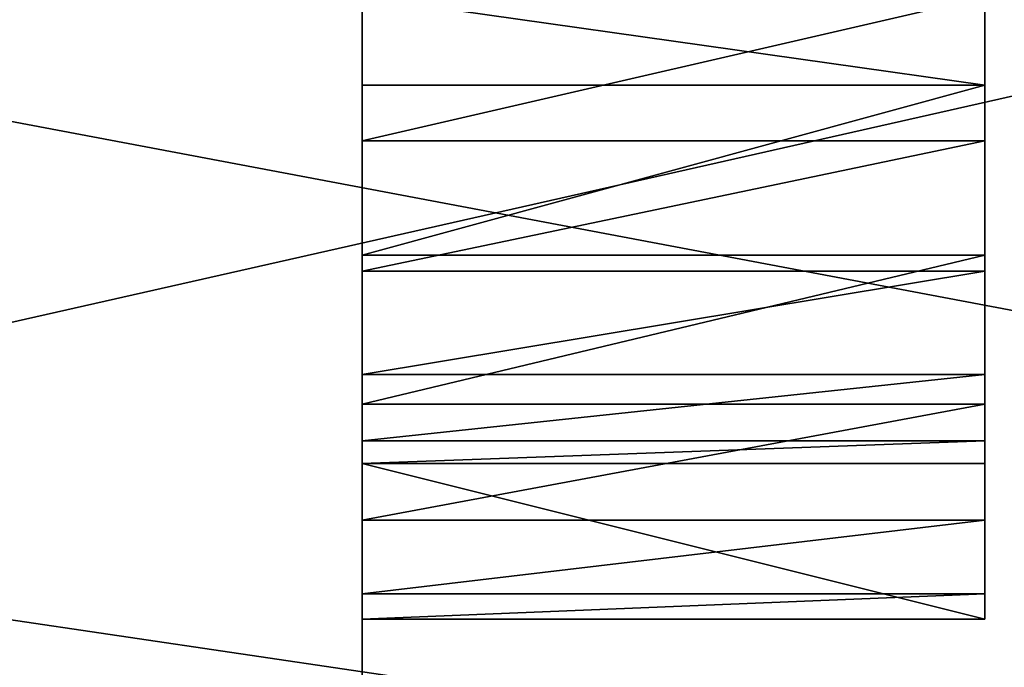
# Model space of a CAD drawing. Header units: millimetres. Extents: x 237 to 401, y 0 to 141.
# Tile 518 of 656: x 324.75 to 327.91, y 129.65 to 131.73. Entities that reach past the tile are written whole.
import ezdxf

# ---------------------------------------------------------------- set-up
doc = ezdxf.new("R2010")
doc.units = ezdxf.units.MM
doc.header["$LTSCALE"] = 25.4
doc.layers.get('0').update_dxf_attribs({"true_color": 0xff5454})

# ---------------------------------------------------------------- blocks, each defined once
blk = doc.blocks.new('VELERO-I-8042-8043.STL')
at = {"color": 250, "true_color": 0x282828}
for p, q in [((89.8459, 50.1828, 10.5865), (89.8459, 51.1016, 12.904)), ((89.8459, 51.1016, 12.904), (89.8459, 49.665, 10.823)), ((89.8459, 50.1828, 10.5865), (89.8459, 51.1016, 12.904)), ((89.8459, 50.6131, 10.2137), (89.8459, 51.1016, 12.904)), ((89.8459, 50.9208, 9.7348), (89.8459, 51.1016, 12.904)), ((89.8459, 50.6131, 10.2137), (89.8459, 51.1016, 12.904)), ((89.8459, 50.9208, 9.7348), (89.8459, 51.1016, 12.904)), ((89.8459, 51.0812, 9.1886), (89.8459, 51.1016, 12.904)), ((89.8459, 51.0812, 9.1886), (89.8459, 51.1016, 12.904)), ((89.8459, 51.0812, 9.1886), (89.8459, 51.1016, 8.904)), ((89.8459, 51.1016, 8.904), (89.8459, 51.1016, 12.904)), ((89.8459, 46.1016, 10.904), (89.8459, 51.1016, 12.904)), ((89.8459, 46.1016, 10.904), (89.8459, 51.1016, 12.904)), ((89.8459, 49.1016, 10.904), (89.8459, 51.1016, 12.904)), ((89.8459, 49.1016, 10.904), (89.8459, 51.1016, 12.904)), ((89.8459, 51.1016, 12.904), (89.8459, 49.665, 10.823)), ((89.8459, 51.1016, 8.904), (89.8459, 51.1016, 12.904)), ((89.8459, 51.1016, 8.904), (91.8459, 51.0812, 9.1886)), ((89.8459, 51.0812, 9.1886), (89.8459, 51.1016, 8.904)), ((89.8459, 51.1016, 8.904), (91.8459, 51.0812, 9.1886)), ((89.8459, 50.9208, 9.7348), (89.8459, 51.0812, 9.1886)), ((89.8459, 51.0812, 9.1886), (91.8459, 51.0812, 9.1886)), ((89.8459, 51.0812, 9.1886), (91.8459, 51.0812, 9.1886)), ((89.8459, 50.9208, 9.7348), (89.8459, 51.0812, 9.1886)), ((89.8459, 50.9208, 9.7348), (91.8459, 51.0812, 9.1886)), ((89.8459, 50.9208, 9.7348), (91.8459, 51.0812, 9.1886)), ((91.8459, 51.0812, 9.1886), (91.8459, 51.0812, 8.6194)), ((91.8459, 50.9208, 9.7348), (91.8459, 51.0812, 9.1886)), ((91.8459, 50.6016, 8.904), (91.8459, 51.0812, 9.1886)), ((91.8459, 51.0812, 9.1886), (91.8459, 50.5282, 9.3675)), ((91.8459, 51.0812, 9.1886), (91.8459, 50.5282, 9.3675)), ((91.8459, 50.9208, 9.7348), (91.8459, 51.0812, 9.1886)), ((91.8459, 51.0812, 9.1886), (91.8459, 51.0812, 8.6194)), ((91.8459, 50.6016, 8.904), (91.8459, 51.0812, 9.1886)), ((89.8459, 50.6131, 10.2137), (89.8459, 50.9208, 9.7348)), ((89.8459, 50.9208, 9.7348), (91.8459, 50.9208, 9.7348)), ((89.8459, 50.9208, 9.7348), (91.8459, 50.9208, 9.7348)), ((89.8459, 50.6131, 10.2137), (89.8459, 50.9208, 9.7348)), ((89.8459, 50.6131, 10.2137), (91.8459, 50.9208, 9.7348)), ((89.8459, 50.6131, 10.2137), (91.8459, 50.9208, 9.7348)), ((91.8459, 50.6131, 10.2137), (91.8459, 50.9208, 9.7348)), ((91.8459, 50.9208, 9.7348), (91.8459, 50.5282, 9.3675)), ((91.8459, 50.9208, 9.7348), (91.8459, 50.5282, 9.3675)), ((91.8459, 50.9208, 9.7348), (91.8459, 50.3151, 9.7857)), ((91.8459, 50.9208, 9.7348), (91.8459, 50.3151, 9.7857)), ((91.8459, 50.6131, 10.2137), (91.8459, 50.9208, 9.7348)), ((89.8459, 50.1828, 10.5865), (89.8459, 50.6131, 10.2137)), ((89.8459, 50.6131, 10.2137), (91.8459, 50.6131, 10.2137)), ((89.8459, 50.6131, 10.2137), (91.8459, 50.6131, 10.2137)), ((89.8459, 50.1828, 10.5865), (89.8459, 50.6131, 10.2137)), ((89.8459, 50.1828, 10.5865), (91.8459, 50.6131, 10.2137)), ((89.8459, 50.1828, 10.5865), (91.8459, 50.6131, 10.2137)), ((89.8459, 50.6016, 8.904), (89.8459, 50.5282, 9.3675)), ((89.8459, 50.5282, 9.3675), (91.8459, 50.6016, 8.904)), ((89.8459, 50.5282, 9.3675), (91.8459, 50.6016, 8.904)), ((89.8459, 50.6016, 8.904), (89.8459, 50.5282, 9.3675)), ((91.8459, 50.1828, 10.5865), (91.8459, 50.6131, 10.2137)), ((91.8459, 50.6131, 10.2137), (91.8459, 50.3151, 9.7857)), ((91.8459, 50.6131, 10.2137), (91.8459, 50.3151, 9.7857)), ((91.8459, 50.6131, 10.2137), (91.8459, 49.9832, 10.1175)), ((91.8459, 50.6131, 10.2137), (91.8459, 49.9832, 10.1175)), ((91.8459, 50.1828, 10.5865), (91.8459, 50.6131, 10.2137)), ((91.8459, 50.6016, 8.904), (91.8459, 50.5282, 9.3675)), ((91.8459, 50.6016, 8.904), (91.8459, 50.5282, 9.3675)), ((89.8459, 50.5282, 9.3675), (89.8459, 49.1016, 7.404)), ((89.8459, 50.5282, 9.3675), (89.8459, 49.1016, 7.404)), ((89.8459, 50.5282, 9.3675), (89.8459, 50.3151, 9.7857)), ((89.8459, 50.3151, 9.7857), (91.8459, 50.5282, 9.3675)), ((89.8459, 50.3151, 9.7857), (91.8459, 50.5282, 9.3675)), ((89.8459, 50.5282, 9.3675), (89.8459, 50.3151, 9.7857)), ((89.8459, 50.5282, 9.3675), (91.8459, 50.5282, 9.3675)), ((89.8459, 50.5282, 9.3675), (91.8459, 50.5282, 9.3675)), ((91.8459, 50.5282, 9.3675), (91.8459, 50.3151, 9.7857)), ((91.8459, 50.5282, 9.3675), (91.8459, 50.3151, 9.7857)), ((89.8459, 50.3151, 9.7857), (89.8459, 49.1016, 7.404)), ((89.8459, 50.3151, 9.7857), (89.8459, 49.9832, 10.1175)), ((89.8459, 50.3151, 9.7857), (89.8459, 49.1016, 7.404)), ((89.8459, 49.9832, 10.1175), (91.8459, 50.3151, 9.7857)), ((89.8459, 49.9832, 10.1175), (91.8459, 50.3151, 9.7857)), ((89.8459, 50.3151, 9.7857), (89.8459, 49.9832, 10.1175)), ((89.8459, 50.3151, 9.7857), (91.8459, 50.3151, 9.7857)), ((89.8459, 50.3151, 9.7857), (91.8459, 50.3151, 9.7857)), ((91.8459, 50.3151, 9.7857), (91.8459, 49.9832, 10.1175)), ((91.8459, 50.3151, 9.7857), (91.8459, 49.9832, 10.1175)), ((89.8459, 49.665, 10.823), (89.8459, 50.1828, 10.5865)), ((89.8459, 50.1828, 10.5865), (91.8459, 50.1828, 10.5865)), ((89.8459, 50.1828, 10.5865), (91.8459, 50.1828, 10.5865)), ((89.8459, 49.665, 10.823), (89.8459, 50.1828, 10.5865)), ((89.8459, 49.665, 10.823), (91.8459, 50.1828, 10.5865)), ((89.8459, 49.665, 10.823), (91.8459, 50.1828, 10.5865)), ((91.8459, 49.665, 10.823), (91.8459, 50.1828, 10.5865)), ((91.8459, 50.1828, 10.5865), (91.8459, 49.9832, 10.1175)), ((91.8459, 50.1828, 10.5865), (91.8459, 49.9832, 10.1175)), ((91.8459, 50.1828, 10.5865), (91.8459, 49.5651, 10.3306)), ((91.8459, 50.1828, 10.5865), (91.8459, 49.5651, 10.3306)), ((91.8459, 49.665, 10.823), (91.8459, 50.1828, 10.5865)), ((89.8459, 49.9832, 10.1175), (89.8459, 49.1016, 7.404)), ((89.8459, 49.9832, 10.1175), (89.8459, 49.1016, 7.404)), ((89.8459, 49.9832, 10.1175), (89.8459, 49.5651, 10.3306)), ((89.8459, 49.5651, 10.3306), (91.8459, 49.9832, 10.1175)), ((89.8459, 49.5651, 10.3306), (91.8459, 49.9832, 10.1175)), ((89.8459, 49.9832, 10.1175), (89.8459, 49.5651, 10.3306)), ((89.8459, 49.9832, 10.1175), (91.8459, 49.9832, 10.1175)), ((89.8459, 49.9832, 10.1175), (91.8459, 49.9832, 10.1175)), ((91.8459, 49.9832, 10.1175), (91.8459, 49.5651, 10.3306)), ((91.8459, 49.9832, 10.1175), (91.8459, 49.5651, 10.3306)), ((89.8459, 49.1016, 10.904), (89.8459, 49.665, 10.823)), ((89.8459, 49.665, 10.823), (91.8459, 49.665, 10.823)), ((89.8459, 49.665, 10.823), (91.8459, 49.665, 10.823)), ((89.8459, 49.1016, 10.904), (89.8459, 49.665, 10.823)), ((89.8459, 49.1016, 10.904), (91.8459, 49.665, 10.823)), ((89.8459, 49.1016, 10.904), (91.8459, 49.665, 10.823)), ((91.8459, 49.1016, 10.904), (91.8459, 49.665, 10.823)), ((91.8459, 49.665, 10.823), (91.8459, 49.5651, 10.3306)), ((91.8459, 49.665, 10.823), (91.8459, 49.5651, 10.3306)), ((91.8459, 49.665, 10.823), (91.8459, 49.1016, 10.404)), ((91.8459, 49.665, 10.823), (91.8459, 49.1016, 10.404)), ((91.8459, 49.1016, 10.904), (91.8459, 49.665, 10.823)), ((89.8459, 49.5651, 10.3306), (89.8459, 49.1016, 7.404)), ((89.8459, 49.5651, 10.3306), (89.8459, 49.1016, 7.404)), ((89.8459, 49.5651, 10.3306), (89.8459, 49.1016, 10.404)), ((89.8459, 49.1016, 10.404), (91.8459, 49.5651, 10.3306)), ((89.8459, 49.1016, 10.404), (91.8459, 49.5651, 10.3306)), ((89.8459, 49.5651, 10.3306), (89.8459, 49.1016, 10.404)), ((89.8459, 49.5651, 10.3306), (91.8459, 49.5651, 10.3306)), ((89.8459, 49.5651, 10.3306), (91.8459, 49.5651, 10.3306)), ((91.8459, 49.5651, 10.3306), (91.8459, 49.1016, 10.404)), ((91.8459, 49.5651, 10.3306), (91.8459, 49.1016, 10.404)), ((89.8459, 49.1016, 7.404), (89.8459, 49.1016, 10.404)), ((89.8459, 49.1016, 10.404), (89.8459, 46.1016, 7.404)), ((89.8459, 49.1016, 10.404), (89.8459, 46.1016, 7.404)), ((89.8459, 49.1016, 10.404), (89.8459, 46.1016, 10.404)), ((89.8459, 46.1016, 10.904), (89.8459, 49.1016, 10.904)), ((89.8459, 49.1016, 7.404), (89.8459, 49.1016, 10.404)), ((91.8459, 49.1016, 10.404), (89.8459, 49.1016, 10.404)), ((91.8459, 49.1016, 10.904), (89.8459, 46.1016, 10.904)), ((91.8459, 49.1016, 10.904), (89.8459, 46.1016, 10.904)), ((91.8459, 49.1016, 10.904), (89.8459, 49.1016, 10.904)), ((89.8459, 46.1016, 10.904), (89.8459, 49.1016, 10.904)), ((91.8459, 46.1016, 10.404), (89.8459, 49.1016, 10.404)), ((91.8459, 49.1016, 10.404), (89.8459, 49.1016, 10.404)), ((91.8459, 46.1016, 10.404), (89.8459, 49.1016, 10.404)), ((89.8459, 49.1016, 10.404), (89.8459, 46.1016, 10.404)), ((91.8459, 49.1016, 10.904), (89.8459, 49.1016, 10.904)), ((91.8459, 46.1016, 10.904), (91.8459, 49.1016, 10.904)), ((91.8459, 49.1016, 10.404), (91.8459, 46.1016, 10.404)), ((91.8459, 49.1016, 10.904), (91.8459, 49.1016, 10.404)), ((91.8459, 49.1016, 10.904), (91.8459, 49.1016, 10.404)), ((91.8459, 49.1016, 10.904), (91.8459, 46.1016, 10.404)), ((91.8459, 49.1016, 10.404), (91.8459, 46.1016, 10.404)), ((91.8459, 49.1016, 10.904), (91.8459, 46.1016, 10.404)), ((91.8459, 46.1016, 10.904), (91.8459, 49.1016, 10.904)), ((89.8459, 46.1016, 7.404), (89.8459, 36.1016, 12.904)), ((89.8459, 36.1016, 12.904), (89.8459, 46.1016, 6.904)), ((89.8459, 36.1016, 12.904), (89.8459, 46.1016, 6.904)), ((89.8459, 46.1016, 10.404), (89.8459, 46.1016, 7.404)), ((89.8459, 46.1016, 10.404), (89.8459, 46.1016, 7.404)), ((89.8459, 46.1016, 10.404), (89.8459, 36.1016, 12.904)), ((89.8459, 46.1016, 7.404), (89.8459, 36.1016, 12.904)), ((89.8459, 46.1016, 10.404), (89.8459, 36.1016, 12.904)), ((89.8459, 46.1016, 10.404), (89.8459, 46.1016, 10.904)), ((89.8459, 46.1016, 10.904), (89.8459, 36.1016, 12.904)), ((89.8459, 46.1016, 10.904), (89.8459, 36.1016, 12.904)), ((89.8459, 46.1016, 10.904), (91.8459, 46.1016, 10.904)), ((91.8459, 46.1016, 10.904), (89.8459, 46.1016, 10.404)), ((89.8459, 46.1016, 10.404), (91.8459, 46.1016, 10.404)), ((91.8459, 46.1016, 10.904), (89.8459, 46.1016, 10.404)), ((89.8459, 46.1016, 10.904), (91.8459, 46.1016, 10.904)), ((89.8459, 46.1016, 10.404), (89.8459, 46.1016, 10.904)), ((89.8459, 46.1016, 10.404), (91.8459, 46.1016, 10.404)), ((91.8459, 46.1016, 10.404), (91.8459, 46.1016, 10.904)), ((91.8459, 46.1016, 10.404), (91.8459, 46.1016, 10.904)), ((89.8459, 36.1016, 12.904), (89.8459, 36.1016, 4.904)), ((89.8459, 36.1016, 12.904), (89.8459, 36.1016, 4.904))]:
    blk.add_line(p, q, dxfattribs=at)
at = {"color": 7, "true_color": 0xffffff}
for p, q in [((86.1605, 31.5169, 10.529), (127.5459, 31.524, 16.6357)), ((86.1605, 31.5169, 10.529), (127.5459, 31.524, 16.6357)), ((86.5959, 31.5169, 8.904), (127.5459, 31.524, 16.6357)), ((86.5959, 31.5169, 8.904), (127.5459, 31.524, 16.6357)), ((86.1605, 30.7169, 10.529), (127.5388, 30.7169, 16.6357)), ((86.1605, 30.7169, 10.529), (127.5388, 30.7169, 16.6357)), ((86.1605, 30.7169, 10.529), (127.5388, 30.7169, 1.1723)), ((86.1605, 30.7169, 10.529), (127.5388, 30.7169, 1.1723))]:
    blk.add_line(p, q, dxfattribs=at)
at = {"color": 250, "true_color": 0x282828}
mesh = blk.add_polyface(dxfattribs=at)
corners = [(89.8459, 51.1016, 12.904), (76.8459, 51.1016, 4.904), (88.4136, 51.1016, 12.904)]
mesh.append_faces([[corners[k] for k in face] for face in [(0, 1, 2)]], dxfattribs={"color": 250})
mesh = blk.add_polyface(dxfattribs=at)
corners = [(89.8459, 51.1016, 12.904), (89.8459, 51.1016, 8.904), (76.8459, 51.1016, 4.904)]
mesh.append_faces([[corners[k] for k in face] for face in [(0, 1, 2)]], dxfattribs={"color": 250})
mesh = blk.add_polyface(dxfattribs=at)
corners = [(89.8459, 51.1016, 12.904), (89.8459, 49.665, 10.823), (89.8459, 50.1828, 10.5865)]
mesh.append_faces([[corners[k] for k in face] for face in [(0, 1, 2)]], dxfattribs={"color": 250})
mesh = blk.add_polyface(dxfattribs=at)
corners = [(89.8459, 51.1016, 12.904), (89.8459, 50.1828, 10.5865), (89.8459, 50.6131, 10.2137)]
mesh.append_faces([[corners[k] for k in face] for face in [(0, 1, 2)]], dxfattribs={"color": 250})
mesh = blk.add_polyface(dxfattribs=at)
corners = [(89.8459, 51.1016, 12.904), (89.8459, 50.6131, 10.2137), (89.8459, 50.9208, 9.7348)]
mesh.append_faces([[corners[k] for k in face] for face in [(0, 1, 2)]], dxfattribs={"color": 250})
mesh = blk.add_polyface(dxfattribs=at)
corners = [(89.8459, 51.1016, 12.904), (89.8459, 50.9208, 9.7348), (89.8459, 51.0812, 9.1886)]
mesh.append_faces([[corners[k] for k in face] for face in [(0, 1, 2)]], dxfattribs={"color": 250})
mesh = blk.add_polyface(dxfattribs=at)
corners = [(89.8459, 51.1016, 12.904), (89.8459, 51.0812, 9.1886), (89.8459, 51.1016, 8.904)]
mesh.append_faces([[corners[k] for k in face] for face in [(0, 1, 2)]], dxfattribs={"color": 250})
mesh = blk.add_polyface(dxfattribs=at)
corners = [(89.8459, 51.1016, 12.904), (89.8459, 36.1016, 12.904), (89.8459, 46.1016, 10.904)]
mesh.append_faces([[corners[k] for k in face] for face in [(0, 1, 2)]], dxfattribs={"color": 250})
mesh = blk.add_polyface(dxfattribs=at)
corners = [(89.8459, 51.1016, 12.904), (89.8459, 46.1016, 10.904), (89.8459, 49.1016, 10.904)]
mesh.append_faces([[corners[k] for k in face] for face in [(0, 1, 2)]], dxfattribs={"color": 250})
mesh = blk.add_polyface(dxfattribs=at)
corners = [(89.8459, 51.1016, 12.904), (89.8459, 49.1016, 10.904), (89.8459, 49.665, 10.823)]
mesh.append_faces([[corners[k] for k in face] for face in [(0, 1, 2)]], dxfattribs={"color": 250})
mesh = blk.add_polyface(dxfattribs=at)
corners = [(91.8459, 51.0812, 9.1886), (91.8459, 51.0812, 8.6194), (89.8459, 51.1016, 8.904)]
mesh.append_faces([[corners[k] for k in face] for face in [(0, 1, 2)]], dxfattribs={"color": 250})
mesh = blk.add_polyface(dxfattribs=at)
corners = [(91.8459, 51.0812, 9.1886), (89.8459, 51.1016, 8.904), (89.8459, 51.0812, 9.1886)]
mesh.append_faces([[corners[k] for k in face] for face in [(0, 1, 2)]], dxfattribs={"color": 250})
mesh = blk.add_polyface(dxfattribs=at)
corners = [(89.8459, 50.9208, 9.7348), (91.8459, 51.0812, 9.1886), (89.8459, 51.0812, 9.1886)]
mesh.append_faces([[corners[k] for k in face] for face in [(0, 1, 2)]], dxfattribs={"color": 250})
mesh = blk.add_polyface(dxfattribs=at)
corners = [(91.8459, 50.9208, 9.7348), (91.8459, 51.0812, 9.1886), (89.8459, 50.9208, 9.7348)]
mesh.append_faces([[corners[k] for k in face] for face in [(0, 1, 2)]], dxfattribs={"color": 250})
mesh = blk.add_polyface(dxfattribs=at)
corners = [(91.8459, 51.0812, 9.1886), (91.8459, 50.5282, 9.3675), (91.8459, 50.6016, 8.904)]
mesh.append_faces([[corners[k] for k in face] for face in [(0, 1, 2)]], dxfattribs={"color": 250})
mesh = blk.add_polyface(dxfattribs=at)
corners = [(91.8459, 51.0812, 9.1886), (91.8459, 50.9208, 9.7348), (91.8459, 50.5282, 9.3675)]
mesh.append_faces([[corners[k] for k in face] for face in [(0, 1, 2)]], dxfattribs={"color": 250})
mesh = blk.add_polyface(dxfattribs=at)
corners = [(91.8459, 51.0812, 9.1886), (91.8459, 50.6016, 8.904), (91.8459, 51.0812, 8.6194)]
mesh.append_faces([[corners[k] for k in face] for face in [(0, 1, 2)]], dxfattribs={"color": 250})
mesh = blk.add_polyface(dxfattribs=at)
corners = [(89.8459, 50.6131, 10.2137), (91.8459, 50.9208, 9.7348), (89.8459, 50.9208, 9.7348)]
mesh.append_faces([[corners[k] for k in face] for face in [(0, 1, 2)]], dxfattribs={"color": 250})
mesh = blk.add_polyface(dxfattribs=at)
corners = [(91.8459, 50.6131, 10.2137), (91.8459, 50.9208, 9.7348), (89.8459, 50.6131, 10.2137)]
mesh.append_faces([[corners[k] for k in face] for face in [(0, 1, 2)]], dxfattribs={"color": 250})
mesh = blk.add_polyface(dxfattribs=at)
corners = [(91.8459, 50.9208, 9.7348), (91.8459, 50.3151, 9.7857), (91.8459, 50.5282, 9.3675)]
mesh.append_faces([[corners[k] for k in face] for face in [(0, 1, 2)]], dxfattribs={"color": 250})
mesh = blk.add_polyface(dxfattribs=at)
corners = [(91.8459, 50.9208, 9.7348), (91.8459, 50.6131, 10.2137), (91.8459, 50.3151, 9.7857)]
mesh.append_faces([[corners[k] for k in face] for face in [(0, 1, 2)]], dxfattribs={"color": 250})
mesh = blk.add_polyface(dxfattribs=at)
corners = [(91.8459, 50.6131, 10.2137), (89.8459, 50.6131, 10.2137), (89.8459, 50.1828, 10.5865)]
mesh.append_faces([[corners[k] for k in face] for face in [(0, 1, 2)]], dxfattribs={"color": 250})
mesh = blk.add_polyface(dxfattribs=at)
corners = [(91.8459, 50.6131, 10.2137), (89.8459, 50.1828, 10.5865), (91.8459, 50.1828, 10.5865)]
mesh.append_faces([[corners[k] for k in face] for face in [(0, 1, 2)]], dxfattribs={"color": 250})
mesh = blk.add_polyface(dxfattribs=at)
corners = [(89.8459, 50.6016, 8.904), (89.8459, 50.5282, 9.3675), (89.8459, 49.1016, 7.404)]
mesh.append_faces([[corners[k] for k in face] for face in [(0, 1, 2)]], dxfattribs={"color": 250})
mesh = blk.add_polyface(dxfattribs=at)
corners = [(89.8459, 50.5282, 9.3675), (91.8459, 50.6016, 8.904), (91.8459, 50.5282, 9.3675)]
mesh.append_faces([[corners[k] for k in face] for face in [(0, 1, 2)]], dxfattribs={"color": 250})
mesh = blk.add_polyface(dxfattribs=at)
corners = [(89.8459, 50.5282, 9.3675), (89.8459, 50.6016, 8.904), (91.8459, 50.6016, 8.904)]
mesh.append_faces([[corners[k] for k in face] for face in [(0, 1, 2)]], dxfattribs={"color": 250})
mesh = blk.add_polyface(dxfattribs=at)
corners = [(91.8459, 50.6131, 10.2137), (91.8459, 49.9832, 10.1175), (91.8459, 50.3151, 9.7857)]
mesh.append_faces([[corners[k] for k in face] for face in [(0, 1, 2)]], dxfattribs={"color": 250})
mesh = blk.add_polyface(dxfattribs=at)
corners = [(91.8459, 50.6131, 10.2137), (91.8459, 50.1828, 10.5865), (91.8459, 49.9832, 10.1175)]
mesh.append_faces([[corners[k] for k in face] for face in [(0, 1, 2)]], dxfattribs={"color": 250})
mesh = blk.add_polyface(dxfattribs=at)
corners = [(89.8459, 50.5282, 9.3675), (89.8459, 50.3151, 9.7857), (89.8459, 49.1016, 7.404)]
mesh.append_faces([[corners[k] for k in face] for face in [(0, 1, 2)]], dxfattribs={"color": 250})
mesh = blk.add_polyface(dxfattribs=at)
corners = [(89.8459, 50.3151, 9.7857), (91.8459, 50.5282, 9.3675), (91.8459, 50.3151, 9.7857)]
mesh.append_faces([[corners[k] for k in face] for face in [(0, 1, 2)]], dxfattribs={"color": 250})
mesh = blk.add_polyface(dxfattribs=at)
corners = [(89.8459, 50.3151, 9.7857), (89.8459, 50.5282, 9.3675), (91.8459, 50.5282, 9.3675)]
mesh.append_faces([[corners[k] for k in face] for face in [(0, 1, 2)]], dxfattribs={"color": 250})
mesh = blk.add_polyface(dxfattribs=at)
corners = [(89.8459, 50.3151, 9.7857), (89.8459, 49.9832, 10.1175), (89.8459, 49.1016, 7.404)]
mesh.append_faces([[corners[k] for k in face] for face in [(0, 1, 2)]], dxfattribs={"color": 250})
mesh = blk.add_polyface(dxfattribs=at)
corners = [(91.8459, 49.9832, 10.1175), (89.8459, 49.9832, 10.1175), (91.8459, 50.3151, 9.7857)]
mesh.append_faces([[corners[k] for k in face] for face in [(0, 1, 2)]], dxfattribs={"color": 250})
mesh = blk.add_polyface(dxfattribs=at)
corners = [(91.8459, 50.3151, 9.7857), (89.8459, 49.9832, 10.1175), (89.8459, 50.3151, 9.7857)]
mesh.append_faces([[corners[k] for k in face] for face in [(0, 1, 2)]], dxfattribs={"color": 250})
mesh = blk.add_polyface(dxfattribs=at)
corners = [(91.8459, 50.1828, 10.5865), (89.8459, 50.1828, 10.5865), (89.8459, 49.665, 10.823)]
mesh.append_faces([[corners[k] for k in face] for face in [(0, 1, 2)]], dxfattribs={"color": 250})
mesh = blk.add_polyface(dxfattribs=at)
corners = [(91.8459, 50.1828, 10.5865), (89.8459, 49.665, 10.823), (91.8459, 49.665, 10.823)]
mesh.append_faces([[corners[k] for k in face] for face in [(0, 1, 2)]], dxfattribs={"color": 250})
mesh = blk.add_polyface(dxfattribs=at)
corners = [(91.8459, 50.1828, 10.5865), (91.8459, 49.5651, 10.3306), (91.8459, 49.9832, 10.1175)]
mesh.append_faces([[corners[k] for k in face] for face in [(0, 1, 2)]], dxfattribs={"color": 250})
mesh = blk.add_polyface(dxfattribs=at)
corners = [(91.8459, 50.1828, 10.5865), (91.8459, 49.665, 10.823), (91.8459, 49.5651, 10.3306)]
mesh.append_faces([[corners[k] for k in face] for face in [(0, 1, 2)]], dxfattribs={"color": 250})
mesh = blk.add_polyface(dxfattribs=at)
corners = [(89.8459, 49.9832, 10.1175), (89.8459, 49.5651, 10.3306), (89.8459, 49.1016, 7.404)]
mesh.append_faces([[corners[k] for k in face] for face in [(0, 1, 2)]], dxfattribs={"color": 250})
mesh = blk.add_polyface(dxfattribs=at)
corners = [(91.8459, 49.5651, 10.3306), (89.8459, 49.5651, 10.3306), (91.8459, 49.9832, 10.1175)]
mesh.append_faces([[corners[k] for k in face] for face in [(0, 1, 2)]], dxfattribs={"color": 250})
mesh = blk.add_polyface(dxfattribs=at)
corners = [(91.8459, 49.9832, 10.1175), (89.8459, 49.5651, 10.3306), (89.8459, 49.9832, 10.1175)]
mesh.append_faces([[corners[k] for k in face] for face in [(0, 1, 2)]], dxfattribs={"color": 250})
mesh = blk.add_polyface(dxfattribs=at)
corners = [(91.8459, 49.665, 10.823), (89.8459, 49.665, 10.823), (89.8459, 49.1016, 10.904)]
mesh.append_faces([[corners[k] for k in face] for face in [(0, 1, 2)]], dxfattribs={"color": 250})
mesh = blk.add_polyface(dxfattribs=at)
corners = [(91.8459, 49.665, 10.823), (89.8459, 49.1016, 10.904), (91.8459, 49.1016, 10.904)]
mesh.append_faces([[corners[k] for k in face] for face in [(0, 1, 2)]], dxfattribs={"color": 250})
mesh = blk.add_polyface(dxfattribs=at)
corners = [(91.8459, 49.665, 10.823), (91.8459, 49.1016, 10.404), (91.8459, 49.5651, 10.3306)]
mesh.append_faces([[corners[k] for k in face] for face in [(0, 1, 2)]], dxfattribs={"color": 250})
mesh = blk.add_polyface(dxfattribs=at)
corners = [(91.8459, 49.665, 10.823), (91.8459, 49.1016, 10.904), (91.8459, 49.1016, 10.404)]
mesh.append_faces([[corners[k] for k in face] for face in [(0, 1, 2)]], dxfattribs={"color": 250})
mesh = blk.add_polyface(dxfattribs=at)
corners = [(89.8459, 49.5651, 10.3306), (89.8459, 49.1016, 10.404), (89.8459, 49.1016, 7.404)]
mesh.append_faces([[corners[k] for k in face] for face in [(0, 1, 2)]], dxfattribs={"color": 250})
mesh = blk.add_polyface(dxfattribs=at)
corners = [(91.8459, 49.1016, 10.404), (89.8459, 49.1016, 10.404), (91.8459, 49.5651, 10.3306)]
mesh.append_faces([[corners[k] for k in face] for face in [(0, 1, 2)]], dxfattribs={"color": 250})
mesh = blk.add_polyface(dxfattribs=at)
corners = [(91.8459, 49.5651, 10.3306), (89.8459, 49.1016, 10.404), (89.8459, 49.5651, 10.3306)]
mesh.append_faces([[corners[k] for k in face] for face in [(0, 1, 2)]], dxfattribs={"color": 250})
mesh = blk.add_polyface(dxfattribs=at)
corners = [(89.8459, 49.1016, 10.404), (89.8459, 46.1016, 7.404), (89.8459, 49.1016, 7.404)]
mesh.append_faces([[corners[k] for k in face] for face in [(0, 1, 2)]], dxfattribs={"color": 250})
mesh = blk.add_polyface(dxfattribs=at)
corners = [(89.8459, 49.1016, 10.404), (89.8459, 46.1016, 10.404), (89.8459, 46.1016, 7.404)]
mesh.append_faces([[corners[k] for k in face] for face in [(0, 1, 2)]], dxfattribs={"color": 250})
mesh = blk.add_polyface(dxfattribs=at)
corners = [(91.8459, 49.1016, 10.904), (89.8459, 46.1016, 10.904), (91.8459, 46.1016, 10.904)]
mesh.append_faces([[corners[k] for k in face] for face in [(0, 1, 2)]], dxfattribs={"color": 250})
mesh = blk.add_polyface(dxfattribs=at)
corners = [(91.8459, 49.1016, 10.904), (89.8459, 49.1016, 10.904), (89.8459, 46.1016, 10.904)]
mesh.append_faces([[corners[k] for k in face] for face in [(0, 1, 2)]], dxfattribs={"color": 250})
mesh = blk.add_polyface(dxfattribs=at)
corners = [(91.8459, 46.1016, 10.404), (89.8459, 49.1016, 10.404), (91.8459, 49.1016, 10.404)]
mesh.append_faces([[corners[k] for k in face] for face in [(0, 1, 2)]], dxfattribs={"color": 250})
mesh = blk.add_polyface(dxfattribs=at)
corners = [(91.8459, 46.1016, 10.404), (89.8459, 46.1016, 10.404), (89.8459, 49.1016, 10.404)]
mesh.append_faces([[corners[k] for k in face] for face in [(0, 1, 2)]], dxfattribs={"color": 250})
mesh = blk.add_polyface(dxfattribs=at)
corners = [(91.8459, 49.1016, 10.904), (91.8459, 46.1016, 10.404), (91.8459, 49.1016, 10.404)]
mesh.append_faces([[corners[k] for k in face] for face in [(0, 1, 2)]], dxfattribs={"color": 250})
mesh = blk.add_polyface(dxfattribs=at)
corners = [(91.8459, 49.1016, 10.904), (91.8459, 46.1016, 10.904), (91.8459, 46.1016, 10.404)]
mesh.append_faces([[corners[k] for k in face] for face in [(0, 1, 2)]], dxfattribs={"color": 250})
mesh = blk.add_polyface(dxfattribs=at)
corners = [(89.8459, 46.1016, 6.904), (89.8459, 46.1016, 7.404), (89.8459, 36.1016, 12.904)]
mesh.append_faces([[corners[k] for k in face] for face in [(0, 1, 2)]], dxfattribs={"color": 250})
mesh = blk.add_polyface(dxfattribs=at)
corners = [(89.8459, 46.1016, 6.904), (89.8459, 36.1016, 12.904), (89.8459, 36.1016, 4.904)]
mesh.append_faces([[corners[k] for k in face] for face in [(0, 1, 2)]], dxfattribs={"color": 250})
mesh = blk.add_polyface(dxfattribs=at)
corners = [(89.8459, 46.1016, 10.404), (89.8459, 36.1016, 12.904), (89.8459, 46.1016, 7.404)]
mesh.append_faces([[corners[k] for k in face] for face in [(0, 1, 2)]], dxfattribs={"color": 250})
mesh = blk.add_polyface(dxfattribs=at)
corners = [(89.8459, 46.1016, 10.904), (89.8459, 36.1016, 12.904), (89.8459, 46.1016, 10.404)]
mesh.append_faces([[corners[k] for k in face] for face in [(0, 1, 2)]], dxfattribs={"color": 250})
mesh = blk.add_polyface(dxfattribs=at)
corners = [(91.8459, 46.1016, 10.904), (89.8459, 46.1016, 10.404), (91.8459, 46.1016, 10.404)]
mesh.append_faces([[corners[k] for k in face] for face in [(0, 1, 2)]], dxfattribs={"color": 250})
mesh = blk.add_polyface(dxfattribs=at)
corners = [(89.8459, 46.1016, 10.904), (89.8459, 46.1016, 10.404), (91.8459, 46.1016, 10.904)]
mesh.append_faces([[corners[k] for k in face] for face in [(0, 1, 2)]], dxfattribs={"color": 250})
mesh = blk.add_polyface(dxfattribs=at)
corners = [(89.8459, 36.1016, 12.904), (85.0501, 36.1016, 11.3729), (85.5915, 36.1016, 10.8933)]
mesh.append_faces([[corners[k] for k in face] for face in [(0, 1, 2)]], dxfattribs={"color": 250})
mesh = blk.add_polyface(dxfattribs=at)
corners = [(89.8459, 36.1016, 12.904), (85.5915, 36.1016, 10.8933), (86.0023, 36.1016, 10.2982)]
mesh.append_faces([[corners[k] for k in face] for face in [(0, 1, 2)]], dxfattribs={"color": 250})
mesh = blk.add_polyface(dxfattribs=at)
corners = [(89.8459, 36.1016, 12.904), (86.0023, 36.1016, 10.2982), (86.2587, 36.1016, 9.6219)]
mesh.append_faces([[corners[k] for k in face] for face in [(0, 1, 2)]], dxfattribs={"color": 250})
mesh = blk.add_polyface(dxfattribs=at)
corners = [(89.8459, 36.1016, 12.904), (86.2587, 36.1016, 9.6219), (86.3459, 36.1016, 8.904)]
mesh.append_faces([[corners[k] for k in face] for face in [(0, 1, 2)]], dxfattribs={"color": 250})
mesh = blk.add_polyface(dxfattribs=at)
corners = [(89.8459, 36.1016, 12.904), (86.3459, 36.1016, 8.904), (89.8459, 36.1016, 4.904)]
mesh.append_faces([[corners[k] for k in face] for face in [(0, 1, 2)]], dxfattribs={"color": 250})
at = {"color": 7, "true_color": 0xffffff}
mesh = blk.add_polyface(dxfattribs=at)
corners = [(127.5459, 31.524, 16.6357), (86.1605, 31.5169, 10.529), (84.9709, 31.5169, 11.7186)]
mesh.append_faces([[corners[k] for k in face] for face in [(0, 1, 2)]], dxfattribs={"color": 7})
mesh = blk.add_polyface(dxfattribs=at)
corners = [(127.5459, 31.524, 16.6357), (86.5959, 31.5169, 8.904), (86.1605, 31.5169, 10.529)]
mesh.append_faces([[corners[k] for k in face] for face in [(0, 1, 2)]], dxfattribs={"color": 7})
mesh = blk.add_polyface(dxfattribs=at)
corners = [(127.5459, 31.524, 16.6357), (127.5459, 31.524, 1.1723), (86.5959, 31.5169, 8.904)]
mesh.append_faces([[corners[k] for k in face] for face in [(0, 1, 2)]], dxfattribs={"color": 7})
mesh = blk.add_polyface(dxfattribs=at)
corners = [(127.5388, 30.7169, 16.6357), (84.9709, 30.7169, 11.7186), (86.1605, 30.7169, 10.529)]
mesh.append_faces([[corners[k] for k in face] for face in [(0, 1, 2)]], dxfattribs={"color": 7})
mesh = blk.add_polyface(dxfattribs=at)
corners = [(127.5388, 30.7169, 16.6357), (86.1605, 30.7169, 10.529), (127.5388, 30.7169, 1.1723)]
mesh.append_faces([[corners[k] for k in face] for face in [(0, 1, 2)]], dxfattribs={"color": 7})
mesh = blk.add_polyface(dxfattribs=at)
corners = [(86.1605, 30.7169, 10.529), (86.5959, 30.7169, 8.904), (127.5388, 30.7169, 1.1723)]
mesh.append_faces([[corners[k] for k in face] for face in [(0, 1, 2)]], dxfattribs={"color": 7})

msp = doc.modelspace()

# ---------------------------------------------------------------- block references
at = {"color": 0, "extrusion": (0, -1, -3.88578e-16)}
msp.add_blockref('VELERO-I-8042-8043.STL', (236.0028, 404.7244, -140.712), dxfattribs=at)

doc.saveas('drawing.dxf')
